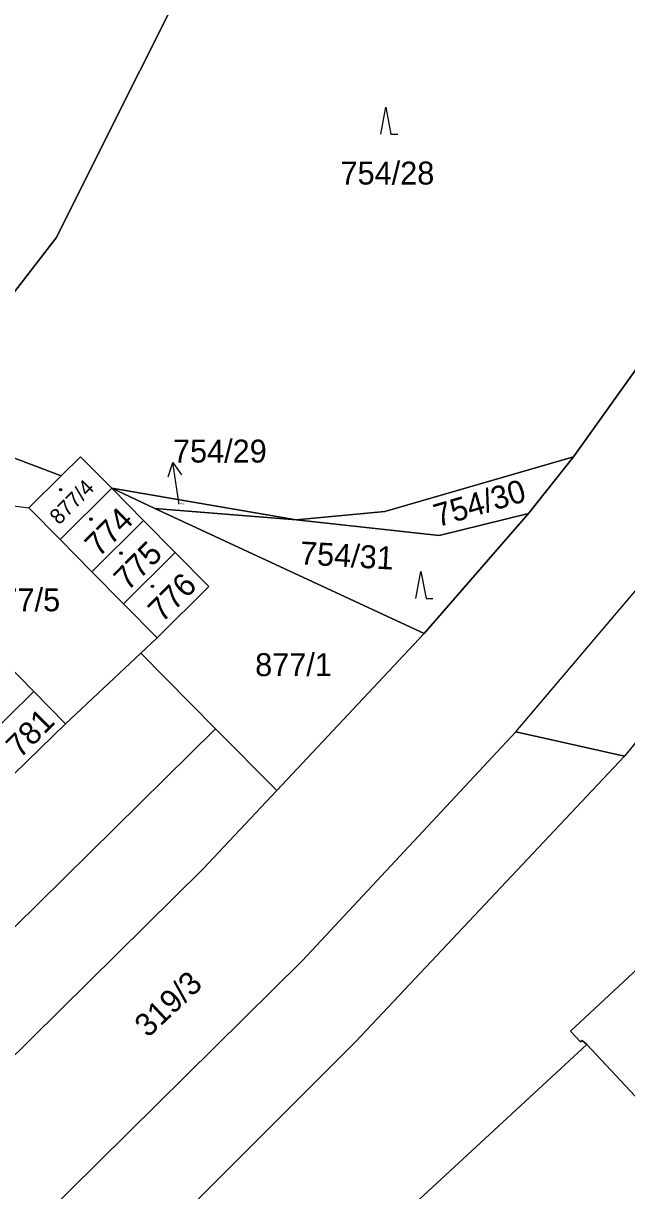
# Model space of a CAD drawing. Extents: x -598233 to -596890, y -1157848 to -1156431.
# Drawn here: x -597046.1 to -597001.4, y -1156990.7 to -1156904.1 of the extents above; entities that cross this region are included whole.
import ezdxf

# ---------------------------------------------------------------- set-up
doc = ezdxf.new("R2010")
doc.units = 0
for name, color, linetype in [('Level 1', 7, 'Continuous'), ('Level 4', 7, 'Continuous'), ('Level 5', 7, 'Continuous'), ('Level 57', 7, 'Continuous'), ('Level 60', 7, 'Continuous'), ('Vrstva 60', 7, 'Continuous')]:
    doc.layers.add(name, color=color, linetype=linetype)

msp = doc.modelspace()

# ---------------------------------------------------------------- linework, layer by layer
at = {"layer": 'Level 1'}
for points in [[(-597009.6, -1156956.63), (-596998.14, -1156943.1), (-596988.69, -1156930.77), (-596970.47, -1156900.93), (-596962.55, -1156885.73), (-596955.51, -1156871.69), (-596953.78, -1156869.49), (-596950.55, -1156867.45), (-596948.08, -1156867.08), (-596945.38, -1156867.2)], [(-596945.97, -1156868.45), (-596947.49, -1156871.65), (-596956.97, -1156890.46), (-596967.06, -1156909.74), (-596981.38, -1156932.63), (-596990.23, -1156944.5), (-596992.02, -1156946.76), (-597001.55, -1156958.44)], [(-596993.91, -1156920.24), (-596994.4, -1156909.07), (-597002.05, -1156881.08), (-597031.29, -1156895.2), (-597043.7, -1156920), (-597054.16, -1156933.55), (-597043.31, -1156937.64)], [(-597005.33, -1156936.23), (-596993.91, -1156920.24)], [(-597039.57, -1156938.57), (-597041.88, -1156936.23), (-597043.31, -1156937.64)], [(-597005.33, -1156936.23), (-597019.33, -1156940.28), (-597025.9, -1156940.9)], [(-597008.68, -1156940.44), (-597005.33, -1156936.23)], [(-597045.72, -1156940.03), (-597043.31, -1156937.64)], [(-597056.99, -1156941.69), (-597054.13, -1156938.9), (-597045.72, -1156940.03)], [(-597039.57, -1156938.57), (-597043.4, -1156942.37)], [(-597039.57, -1156938.57), (-597037.22, -1156940.96)], [(-597039.57, -1156938.57), (-597025.9, -1156940.9)], [(-597036.37, -1156940.06), (-597039.57, -1156938.57)], [(-597043.4, -1156942.37), (-597045.72, -1156940.03)], [(-597025.9, -1156940.9), (-597036.37, -1156940.06)], [(-597016.4, -1156949.33), (-597036.37, -1156940.06)], [(-597008.68, -1156940.44), (-597015.3, -1156942.08), (-597025.9, -1156940.9)], [(-597016.4, -1156949.33), (-597008.68, -1156940.44)], [(-597037.22, -1156940.96), (-597041.04, -1156944.76)], [(-597037.22, -1156940.96), (-597034.87, -1156943.34)], [(-597043.4, -1156942.37), (-597041.04, -1156944.76)], [(-597038.69, -1156947.15), (-597034.87, -1156943.34)], [(-597036.2, -1156949.65), (-597032.38, -1156945.84), (-597034.87, -1156943.34)], [(-597041.04, -1156944.76), (-597038.69, -1156947.15)], [(-597038.69, -1156947.15), (-597036.2, -1156949.65)], [(-597016.4, -1156949.33), (-597027.34, -1156960.98)], [(-597037.41, -1156950.79), (-597036.2, -1156949.65)], [(-597043.01, -1156956.04), (-597037.41, -1156950.79)], [(-597037.41, -1156950.79), (-597031.87, -1156956.4)], [(-597047.7, -1156951.23), (-597045.35, -1156953.64)], [(-597049.17, -1156957.39), (-597045.35, -1156953.64)], [(-597045.35, -1156953.64), (-597043.01, -1156956.04)], [(-597046.82, -1156959.77), (-597043.01, -1156956.04)], [(-597031.87, -1156956.4), (-597115.9, -1157039.29), (-597153.51, -1157088.92)], [(-597096.6, -1157054.52), (-597097.75, -1157051.05), (-597097.38, -1157046.23), (-597094.5, -1157041.87), (-597025.43, -1156973.6), (-597009.6, -1156956.63)], [(-597031.87, -1156956.4), (-597027.34, -1156960.98)], [(-597001.55, -1156958.44), (-597009.6, -1156956.63)], [(-597092.97, -1157050.83), (-597049.52, -1157007.45), (-597046.91, -1157005.02), (-597021.48, -1156979.61), (-597001.55, -1156958.44)], [(-597127.01, -1157063), (-597116.64, -1157050.56), (-597100.6, -1157033.78), (-597032.81, -1156966.81), (-597027.34, -1156960.98)], [(-596974.09, -1156992.67), (-596995.54, -1156969.5), (-597005.55, -1156978.83), (-597004.81, -1156979.62), (-597004.7, -1156979.52), (-597004.35, -1156979.83)], [(-597004.35, -1156979.83), (-597038.09, -1157011.03), (-597030.77, -1157018.85)], [(-597004.35, -1156979.83), (-596995.06, -1156989.77)]]:
    msp.add_lwpolyline(points, dxfattribs=at)
at = {"layer": 'Level 5'}
for points in [[(-597019.615, -1156912.3), (-597019.24, -1156910.3), (-597018.865, -1156912.3), (-597018.365, -1156912.3)], [(-597017.015, -1156946.74), (-597016.64, -1156944.74), (-597016.265, -1156946.74), (-597015.765, -1156946.74)]]:
    msp.add_lwpolyline(points, dxfattribs=at)
for centre, radius in [((-597043.36, -1156938.67), 0.09), ((-597043.36, -1156938.67), 0.0521), ((-597041.1, -1156940.86), 0.09), ((-597041.1, -1156940.86), 0.0521), ((-597038.89, -1156943.38), 0.09), ((-597038.89, -1156943.38), 0.0521), ((-597036.55, -1156945.84), 0.09), ((-597036.55, -1156945.84), 0.0521)]:
    msp.add_circle(centre, radius, dxfattribs=at)
at = {"layer": 'Level 57'}
for p, q in [((-597034.607, -1156939.63), (-597035.03, -1156936.66)), ((-597034.59, -1156939.75), (-597034.607, -1156939.63))]:
    msp.add_line(p, q, dxfattribs=at)
msp.add_lwpolyline([(-597035.384, -1156937.72), (-597035.03, -1156936.66), (-597034.394, -1156937.579)], dxfattribs=at)
at = {"layer": 'Level 60'}
for points in [[(-596962.55, -1156885.73), (-596955.51, -1156871.69), (-596953.78, -1156869.49), (-596950.55, -1156867.45), (-596948.08, -1156867.08), (-596945.38, -1156867.2), (-596945.97, -1156868.45), (-596947.49, -1156871.65), (-596956.97, -1156890.46), (-596967.06, -1156909.74), (-596981.38, -1156932.63), (-596990.23, -1156944.5), (-596992.02, -1156946.76), (-597001.55, -1156958.44), (-597009.6, -1156956.63), (-596998.14, -1156943.1), (-596988.69, -1156930.77), (-596970.47, -1156900.93)], [(-597005.33, -1156936.23), (-597019.33, -1156940.28), (-597025.9, -1156940.9), (-597039.57, -1156938.57), (-597041.88, -1156936.23), (-597043.31, -1156937.64), (-597054.16, -1156933.55), (-597043.7, -1156920), (-597031.29, -1156895.2), (-597002.05, -1156881.08), (-596994.4, -1156909.07), (-596993.91, -1156920.24)], [(-597039.57, -1156938.57), (-597043.4, -1156942.37), (-597045.72, -1156940.03), (-597043.31, -1156937.64), (-597041.88, -1156936.23)], [(-597005.33, -1156936.23), (-597008.68, -1156940.44), (-597015.3, -1156942.08), (-597025.9, -1156940.9), (-597019.33, -1156940.28)], [(-597054.71, -1156944.03), (-597056.99, -1156941.69), (-597054.13, -1156938.9), (-597045.72, -1156940.03), (-597043.4, -1156942.37), (-597041.04, -1156944.76), (-597038.69, -1156947.15), (-597036.2, -1156949.65), (-597037.41, -1156950.79), (-597043.01, -1156956.04), (-597045.35, -1156953.64), (-597047.7, -1156951.23), (-597050.03, -1156948.83), (-597052.37, -1156946.43)], [(-597043.4, -1156942.37), (-597039.57, -1156938.57), (-597037.22, -1156940.96), (-597041.04, -1156944.76)], [(-597039.57, -1156938.57), (-597025.9, -1156940.9), (-597036.37, -1156940.06)], [(-597037.22, -1156940.96), (-597039.57, -1156938.57), (-597036.37, -1156940.06), (-597016.4, -1156949.33), (-597027.34, -1156960.98), (-597031.87, -1156956.4), (-597037.41, -1156950.79), (-597036.2, -1156949.65), (-597032.38, -1156945.84), (-597034.87, -1156943.34)], [(-597008.68, -1156940.44), (-597016.4, -1156949.33), (-597036.37, -1156940.06), (-597025.9, -1156940.9), (-597015.3, -1156942.08)], [(-597034.87, -1156943.34), (-597038.69, -1156947.15), (-597041.04, -1156944.76), (-597037.22, -1156940.96)], [(-597038.69, -1156947.15), (-597034.87, -1156943.34), (-597032.38, -1156945.84), (-597036.2, -1156949.65)], [(-597047.7, -1156951.23), (-597045.35, -1156953.64), (-597049.17, -1156957.39), (-597051.53, -1156955)], [(-597045.35, -1156953.64), (-597043.01, -1156956.04), (-597046.82, -1156959.77), (-597049.17, -1156957.39)], [(-597032.81, -1156966.81), (-597100.6, -1157033.78), (-597116.64, -1157050.56), (-597127.01, -1157063), (-597153.51, -1157088.92), (-597115.9, -1157039.29), (-597031.87, -1156956.4), (-597027.34, -1156960.98)], [(-597049.52, -1157007.45), (-597092.97, -1157050.83), (-597096.6, -1157054.52), (-597097.75, -1157051.05), (-597097.38, -1157046.23), (-597094.5, -1157041.87), (-597025.43, -1156973.6), (-597009.6, -1156956.63), (-597001.55, -1156958.44), (-597021.48, -1156979.61), (-597046.91, -1157005.02)], [(-597005.55, -1156978.83), (-596995.54, -1156969.5), (-596974.09, -1156992.67), (-596983.81, -1157001.96), (-596994.42, -1156990.68), (-596994.93, -1156990.13), (-596994.82, -1156990.03), (-596995.06, -1156989.77), (-597004.35, -1156979.83), (-597004.7, -1156979.52), (-597004.81, -1156979.62)], [(-597038.09, -1157011.03), (-597004.35, -1156979.83), (-596995.06, -1156989.77), (-596994.82, -1156990.03), (-596994.93, -1156990.13), (-596994.42, -1156990.68), (-597010.4, -1157005.55), (-597011.15, -1157004.74), (-597017.7, -1157010.84), (-597016.85, -1157011.75), (-597017.78, -1157012.61), (-597003.82, -1157027.96), (-597013.66, -1157037.13), (-597027.36, -1157022.5), (-597033.13, -1157027.9), (-597036.54, -1157024.25), (-597030.77, -1157018.85)]]:
    msp.add_lwpolyline(points, close=True, dxfattribs=at)
msp.add_lwpolyline([(-597080.54, -1156992.96), (-597076.69, -1156989.17), (-597072.84, -1156985.38), (-597065.69, -1156978.29), (-597061.77, -1156974.48), (-597057.92, -1156970.73), (-597050.67, -1156963.55), (-597046.82, -1156959.77), (-597043.01, -1156956.04), (-597037.41, -1156950.79), (-597031.87, -1156956.4), (-597115.9, -1157039.29)], dxfattribs=at)
at = {"layer": 'Vrstva 60'}
for points in [[(-597132.49, -1156992.27), (-597128.64, -1156988.49), (-597125.74, -1156985.6), (-597116.44, -1156985.86), (-597112.49, -1156982.03), (-597108.57, -1156978.24), (-597105.67, -1156975.46), (-597099.35, -1156973.78), (-597095.43, -1156969.97), (-597091.64, -1156966.21), (-597088.78, -1156963.4), (-597082.25, -1156961.62), (-597078.24, -1156957.85), (-597074.25, -1156954.09), (-597071.39, -1156951.28), (-597064.85, -1156949.28), (-597060.92, -1156945.49), (-597056.99, -1156941.69), (-597054.13, -1156938.9), (-597045.72, -1156940.03), (-597043.31, -1156937.64), (-597054.16, -1156933.55), (-597043.7, -1156920), (-597031.29, -1156895.2)], [(-596979.19, -1156896.14), (-596990.38, -1156914.69), (-596993.91, -1156920.24), (-597005.33, -1156936.23), (-597008.68, -1156940.44), (-597016.4, -1156949.33), (-597027.34, -1156960.98), (-597032.81, -1156966.81), (-597100.6, -1157033.78), (-597116.64, -1157050.56), (-597127.01, -1157063), (-597134.42, -1157071.89), (-597140.1, -1157080.14), (-597146.25, -1157089.06), (-597157.85, -1157111.38), (-597160.34, -1157117.25), (-597163.8, -1157126.06), (-597165.36, -1157130.43), (-597165.97, -1157132.28), (-597166.32, -1157133.32), (-597167.01, -1157136.05), (-597167.66, -1157139.03), (-597168.38, -1157143.3)], [(-597158.89, -1157147.09), (-597158.01, -1157142), (-597157.65, -1157140.33), (-597157.14, -1157137.99), (-597156.41, -1157135.5), (-597155.79, -1157133.38), (-597154.54, -1157129.78), (-597151.04, -1157120.89), (-597148.89, -1157115.85), (-597137.66, -1157094.13), (-597129.15, -1157081.51), (-597114.74, -1157063.4), (-597111.36, -1157061.32), (-597107.32, -1157059.84), (-597102.3, -1157060.3), (-597096.6, -1157054.52), (-597097.75, -1157051.05), (-597097.38, -1157046.23), (-597094.5, -1157041.87), (-597025.43, -1156973.6), (-597009.6, -1156956.63), (-596998.14, -1156943.1), (-596988.69, -1156930.77), (-596970.47, -1156900.93)], [(-596992.02, -1156946.76), (-597001.55, -1156958.44), (-597021.48, -1156979.61), (-597046.91, -1157005.02)], [(-597038.09, -1157011.03), (-597004.35, -1156979.83), (-597004.7, -1156979.52), (-597004.81, -1156979.62), (-597005.55, -1156978.83), (-596995.54, -1156969.5)]]:
    msp.add_lwpolyline(points, dxfattribs=at)

# ---------------------------------------------------------------- texts
at = {"layer": 'Level 4'}
for s, height, p in [('754/28', 1.7, (-597022.606, -1156916.04)), ('754/29', 0.1, (-597034.59, -1156939.75)), ('877/5', 1.7, (-597049.083, -1156947.69)), ('877/1', 1.7, (-597028.935, -1156952.5))]:
    msp.add_text(s, height=height, dxfattribs=at).set_placement(p)
for s, height, rotation, p in [('877/4', 1.14, 45.08901, (-597043.483, -1156941.328)), ('754/30', 1.7, 16.44381, (-597015.401, -1156941.46)), ('774', 1.7, 45.08901, (-597040.527, -1156943.731)), ('775', 1.7, 45.08901, (-597038.386, -1156946.24)), ('754/31', 1.7, 356.6961, (-597025.647, -1156944.203)), ('776', 1.7, 45.08901, (-597035.837, -1156948.581)), ('781', 1.7, 45.08901, (-597046.372, -1156958.655)), ('319/3', 1.7, 43.17237, (-597036.887, -1156979.368))]:
    msp.add_text(s, height=height, rotation=rotation, dxfattribs=at).set_placement(p)
at = {"layer": 'Level 57'}
msp.add_text('754/29', height=1.7, dxfattribs=at).set_placement((-597035.03, -1156936.66))

doc.saveas('drawing.dxf')
